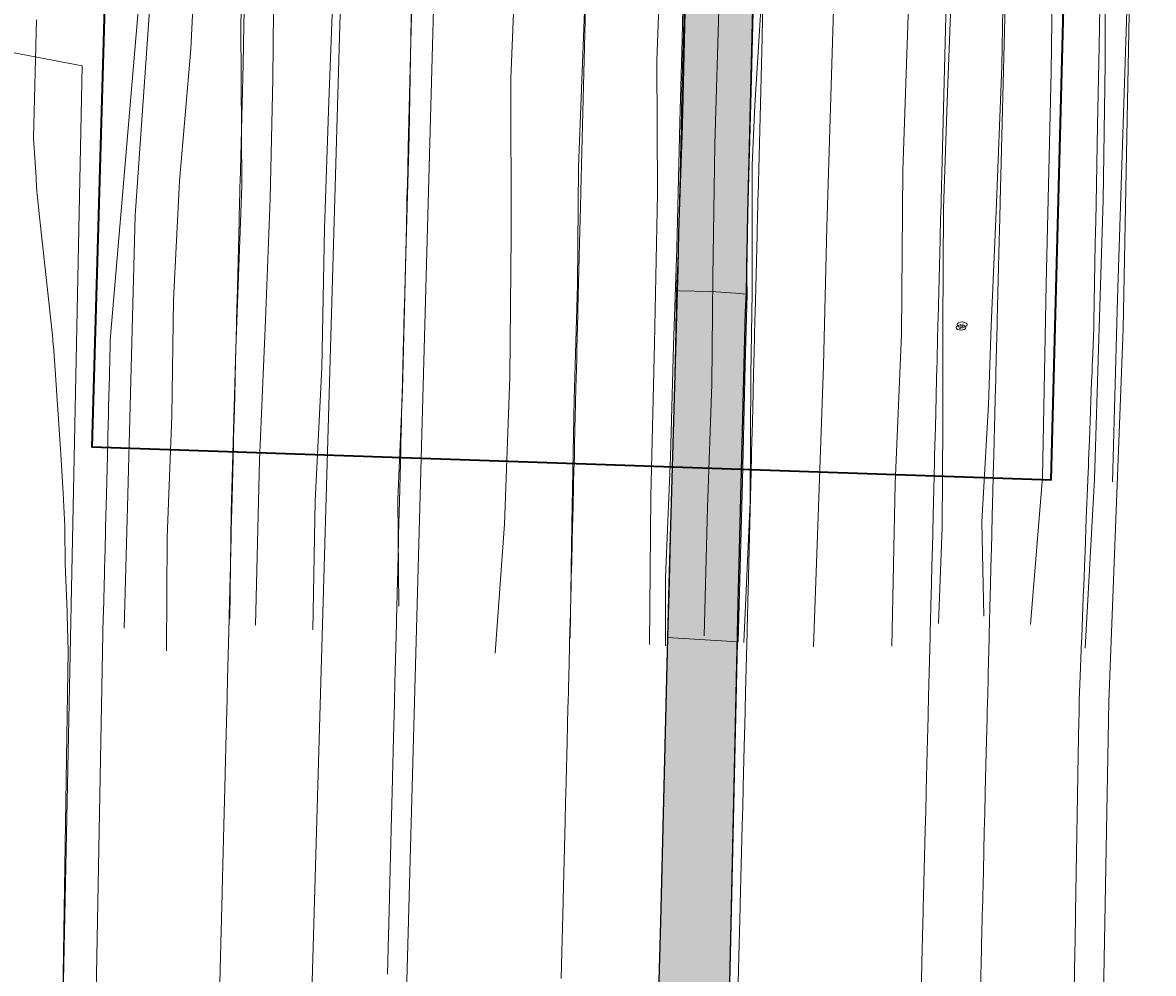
# Model space of a CAD drawing. Header units: metres. Extents: x 250001 to 257773, y 598992 to 609118.
# Tile 460 of 656: x 253811 to 253869, y 603760 to 603808. Entities that reach past the tile are written whole.
import ezdxf
from ezdxf.enums import TextEntityAlignment as Align
from ezdxf.lldxf.tags import DXFTag

# ---------------------------------------------------------------- set-up
doc = ezdxf.new("R2010")
doc.units = ezdxf.units.M
for name, color, linetype, lineweight in [('B-WE-GR-GRAS-GV', 252, 'Continuous', 13), ('B-WE-GW-TALUD-G', 252, 'Continuous', 18), ('B-WE-GW-TALUD_KRUIN-G', 252, 'Continuous', 18), ('B-WE-KG-GRENS_PERCEEL-G', 150, 'KG-PERCEEL', 18), ('B-WE-KL-WATER_PUT-S', 252, 'Continuous', 25), ('B-WE-OG-HOOGTELIJN-G', 252, 'Continuous', 18), ('B-WE-OG-WATER-GV', 252, 'Continuous', 18), ('B-WE-OG-WATER_SLOOT-GV', 252, 'Continuous', 18), ('B-WE-VH-VERHARDING_ASFALT-G', 252, 'Continuous', 18), ('B-WE-VH-VERHARDING_GESLOTEN-GV', 252, 'Continuous', 18), ('B-WE-WH-WATERLIJN-G', 252, 'Continuous', 18), ('N-WE-VH-VERHARDING_ASFALT-A', 252, 'Continuous', 18), ('X-XX-AL-REFERENTIE-G', 7, 'Continuous', 18)]:
    doc.layers.add(name, color=color, linetype=linetype, lineweight=lineweight)
doc.layers.add('HULPLIJN', color=220, linetype='Continuous', plot=False)
doc.layers.add('N-WE-KG-GRENS INMETING-G', color=240, linetype='FENCELINE1', lineweight=35, plot=False)
doc.styles.add('NLCS-ISO', font='NLCS-ISO.ttf')
doc.styles.get("Standard").update_dxf_attribs({"font": 'NLCS-ISO.ttf'})
doc.linetypes.add('FENCELINE1', pattern='A,6.35,-2.54,[133,ltypeshp.shx,S=2.54,R=0,X=-2.54,Y=0],-2.54,25.4', length=36.83)
tags = doc.linetypes.add('KG-PERCEEL', pattern='A,5.5,-2,["P",Standard,S=1.8,R=0,X=-0.5,Y=-0.9],-2,5.5,-2,[5,NLCS.SHX,S=0.75,R=0,X=0,Y=0],-2', length=19).pattern_tags.tags
tags[6] = DXFTag(74, 10)

# ---------------------------------------------------------------- blocks, each defined once
blk = doc.blocks.new('BS2021-132-Xref-KAD-20210617')
at = {"layer": 'B-WE-KG-GRENS_PERCEEL-G', "flags": 128}
for points in [[(253823.066, 603694.22), (253824.846, 603714.819), (253825.742, 603745.812), (253827.078, 603745.812), (253827.218, 603749.437), (253825.846, 603749.462), (253827.756, 603815.568), (253827.88, 603817.7), (253828.81, 603854.54), (253829.44, 603887.65), (253830.8, 603925.15), (253830.92, 603939.77), (253836.27, 604122.77), (253836.41, 604125.016)], [(253753.404, 604104.425), (253748.43, 603845.03), (253745.06, 603833.22), (253755.3, 603830.53), (253753.95, 603822.22), (253807.638, 603861.302), (253807.142, 603826.279), (253805.42, 603825.9), (253805.48, 603807.61), (253814.45, 603805.9), (253813.32, 603751.15), (253809.01, 603744.61), (253809.48, 603688.858)], [(253829.319, 603700.791), (253838.25, 604026.06)]]:
    blk.add_lwpolyline(points, dxfattribs=at)
blk = doc.blocks.new('BS2021-132-Xref-BGT-GRIJS-20210617-aangepast')
at = {"layer": 'B-WE-GR-GRAS-GV', "flags": 128}
for points in [[(253831.212, 603809.767), (253831.162, 603807.767), (253831.111, 603805.768), (253831.061, 603803.769), (253831.011, 603801.769), (253831.011, 603801.758), (253830.961, 603799.77), (253830.958, 603799.635), (253830.943, 603799.045), (253830.94, 603798.919), (253830.911, 603797.77), (253830.861, 603795.771), (253830.81, 603793.772), (253830.803, 603793.475), (253830.76, 603791.772), (253830.756, 603791.597), (253830.754, 603791.515), (253830.748, 603791.288), (253830.747, 603791.237), (253830.735, 603790.748), (253830.71, 603789.773), (253830.672, 603788.241), (253830.66, 603787.774), (253830.635, 603786.774), (253830.627, 603786.475), (253830.61, 603785.774), (253830.609, 603785.747), (253830.56, 603783.775), (253830.517, 603782.095), (253830.509, 603781.775), (253830.475, 603780.399), (253830.472, 603780.293), (253830.471, 603780.232), (253830.459, 603779.776), (253830.409, 603777.777), (253830.407, 603777.702), (253830.404, 603777.589), (253830.359, 603775.777), (253830.328, 603774.544), (253830.327, 603774.519), (253830.325, 603774.418), (253830.309, 603773.778), (253830.304, 603773.596), (253830.303, 603773.55), (253830.259, 603771.779), (253830.208, 603769.779), (253830.206, 603769.684), (253830.158, 603767.78), (253830.108, 603765.781), (253830.058, 603763.781), (253830.055, 603763.646), (253830.023, 603762.39), (253830.021, 603762.327), (253830.008, 603761.782), (253829.958, 603759.782)], [(253838.775, 603759.561), (253838.825, 603761.561), (253838.839, 603762.106), (253838.84, 603762.168), (253838.872, 603763.425), (253838.875, 603763.56), (253838.925, 603765.559), (253838.976, 603767.559), (253838.999, 603768.51), (253839.023, 603769.463), (253839.026, 603769.558), (253839.076, 603771.557), (253839.12, 603773.329), (253839.121, 603773.375), (253839.126, 603773.557), (253839.142, 603774.197), (253839.145, 603774.298), (253839.145, 603774.323), (253839.176, 603775.556), (253839.222, 603777.368), (253839.224, 603777.481), (253839.226, 603777.555), (253839.277, 603779.555), (253839.288, 603780.011), (253839.289, 603780.071), (253839.292, 603780.177), (253839.327, 603781.554), (253839.335, 603781.873), (253839.377, 603783.554), (253839.426, 603785.526), (253839.427, 603785.553), (253839.445, 603786.254), (253839.452, 603786.553), (253839.477, 603787.552), (253839.489, 603788.02), (253839.527, 603789.552), (253839.552, 603790.527), (253839.564, 603791.016), (253839.565, 603791.067), (253839.571, 603791.294), (253839.573, 603791.376), (253839.578, 603791.551), (253839.62, 603793.254), (253839.628, 603793.55), (253839.678, 603795.55), (253839.728, 603797.549), (253839.757, 603798.698), (253839.76, 603798.824), (253839.775, 603799.413), (253839.778, 603799.549), (253839.828, 603801.536), (253839.828, 603801.548), (253839.879, 603803.547), (253839.929, 603805.547), (253840.029, 603809.545)], [(253849.026, 603809.32), (253848.976, 603807.32), (253848.876, 603803.322), (253848.826, 603801.322), (253848.825, 603801.311), (253848.775, 603799.323), (253848.772, 603799.188), (253848.757, 603798.598), (253848.754, 603798.472), (253848.725, 603797.323), (253848.625, 603793.325), (253848.617, 603793.028), (253848.575, 603791.325), (253848.57, 603791.15), (253848.568, 603791.068), (253848.563, 603790.841), (253848.561, 603790.79), (253848.549, 603790.301), (253848.525, 603789.326), (253848.486, 603787.794), (253848.474, 603787.327), (253848.449, 603786.327), (253848.442, 603786.028), (253848.424, 603785.327), (253848.424, 603785.3), (253848.374, 603783.328), (253848.324, 603781.328), (253848.289, 603779.952), (253848.287, 603779.846), (253848.285, 603779.785), (253848.274, 603779.329), (253848.224, 603777.33), (253848.222, 603777.255), (253848.219, 603777.142), (253848.173, 603775.33), (253848.142, 603774.097), (253848.142, 603774.072), (253848.139, 603773.971), (253848.123, 603773.331), (253848.119, 603773.149), (253848.117, 603773.103), (253848.073, 603771.332), (253848.023, 603769.332), (253848.02, 603769.237), (253847.997, 603768.285), (253847.973, 603767.333), (253847.923, 603765.333), (253847.872, 603763.334), (253847.869, 603763.199), (253847.837, 603761.943), (253847.836, 603761.88), (253847.822, 603761.335), (253847.772, 603759.335)], [(253857.019, 603757.103), (253857.119, 603761.101), (253857.133, 603761.647), (253857.134, 603761.709), (253857.166, 603762.966), (253857.169, 603763.101), (253857.22, 603765.1), (253857.27, 603767.1), (253857.294, 603768.051), (253857.318, 603769.004), (253857.32, 603769.099), (253857.37, 603771.098), (253857.415, 603772.87), (253857.416, 603772.916), (253857.42, 603773.098), (253857.436, 603773.738), (253857.439, 603773.839), (253857.439, 603773.864), (253857.47, 603775.097), (253857.516, 603776.909), (253857.519, 603777.022), (253857.521, 603777.096), (253857.571, 603779.096), (253857.582, 603779.552), (253857.584, 603779.612), (253857.586, 603779.718), (253857.621, 603781.095), (253857.629, 603781.414), (253857.671, 603783.095), (253857.721, 603785.067), (253857.721, 603785.094), (253857.739, 603785.795), (253857.746, 603786.094), (253857.771, 603787.093), (253857.783, 603787.561), (253857.822, 603789.093), (253857.846, 603790.068), (253857.858, 603790.557), (253857.86, 603790.608), (253857.865, 603790.835), (253857.867, 603790.916), (253857.872, 603791.092), (253857.914, 603792.795), (253857.922, 603793.091), (253857.972, 603795.091), (253858.022, 603797.09), (253858.051, 603798.239), (253858.054, 603798.365), (253858.069, 603798.954), (253858.072, 603799.09), (253858.122, 603801.077), (253858.123, 603801.089), (253858.173, 603803.088), (253858.223, 603805.088), (253858.323, 603809.086)], [(253858.323, 603809.086), (253858.223, 603805.088), (253858.173, 603803.088), (253858.123, 603801.089), (253858.122, 603801.077), (253858.072, 603799.09), (253858.069, 603798.954), (253858.054, 603798.365), (253858.051, 603798.239), (253858.022, 603797.09), (253857.972, 603795.091), (253857.922, 603793.091), (253857.914, 603792.795), (253857.872, 603791.092), (253857.867, 603790.916), (253857.865, 603790.835), (253857.86, 603790.608), (253857.858, 603790.557), (253857.846, 603790.068), (253857.822, 603789.093), (253857.783, 603787.561), (253857.771, 603787.093), (253857.746, 603786.094), (253857.739, 603785.795), (253857.721, 603785.094), (253857.721, 603785.067), (253857.671, 603783.095), (253857.629, 603781.414), (253857.621, 603781.095), (253857.586, 603779.718), (253857.584, 603779.612), (253857.582, 603779.552), (253857.571, 603779.096), (253857.521, 603777.096), (253857.519, 603777.022), (253857.516, 603776.909), (253857.47, 603775.097), (253857.439, 603773.864), (253857.439, 603773.839), (253857.436, 603773.738), (253857.42, 603773.098), (253857.416, 603772.916), (253857.415, 603772.87), (253857.37, 603771.098), (253857.32, 603769.099), (253857.318, 603769.004), (253857.294, 603768.051), (253857.27, 603767.1), (253857.22, 603765.1), (253857.169, 603763.101), (253857.166, 603762.966), (253857.134, 603761.709), (253857.133, 603761.647), (253857.119, 603761.101), (253857.019, 603757.103)], [(253860.068, 603759.027), (253860.118, 603761.026), (253860.132, 603761.571), (253860.134, 603761.634), (253860.165, 603762.891), (253860.168, 603763.026), (253860.219, 603765.025), (253860.269, 603767.024), (253860.293, 603767.976), (253860.317, 603768.929), (253860.319, 603769.024), (253860.369, 603771.023), (253860.414, 603772.794), (253860.415, 603772.84), (253860.419, 603773.022), (253860.435, 603773.662), (253860.438, 603773.763), (253860.439, 603773.789), (253860.469, 603775.022), (253860.515, 603776.833), (253860.518, 603776.946), (253860.52, 603777.021), (253860.57, 603779.021), (253860.581, 603779.476), (253860.583, 603779.537), (253860.585, 603779.643), (253860.62, 603781.02), (253860.628, 603781.339), (253860.67, 603783.019), (253860.72, 603784.992), (253860.72, 603785.019), (253860.738, 603785.719), (253860.745, 603786.018), (253860.77, 603787.018), (253860.782, 603787.486), (253860.821, 603789.017), (253860.845, 603789.993), (253860.857, 603790.482), (253860.859, 603790.532), (253860.864, 603790.759), (253860.866, 603790.841), (253860.871, 603791.017), (253860.914, 603792.719), (253860.921, 603793.016), (253860.971, 603795.016), (253861.021, 603797.015), (253861.05, 603798.163), (253861.053, 603798.29), (253861.068, 603798.879), (253861.071, 603799.014), (253861.121, 603801.002), (253861.122, 603801.014), (253861.222, 603805.012), (253861.272, 603807.012), (253861.322, 603809.011)], [(253861.322, 603809.011), (253861.272, 603807.012), (253861.222, 603805.012), (253861.122, 603801.014), (253861.121, 603801.002), (253861.071, 603799.014), (253861.068, 603798.879), (253861.053, 603798.29), (253861.05, 603798.163), (253861.021, 603797.015), (253860.971, 603795.016), (253860.921, 603793.016), (253860.914, 603792.719), (253860.871, 603791.017), (253860.866, 603790.841), (253860.864, 603790.759), (253860.859, 603790.532), (253860.857, 603790.482), (253860.845, 603789.993), (253860.821, 603789.017), (253860.782, 603787.486), (253860.77, 603787.018), (253860.745, 603786.018), (253860.738, 603785.719), (253860.72, 603785.019), (253860.72, 603784.992), (253860.67, 603783.019), (253860.628, 603781.339), (253860.62, 603781.02), (253860.585, 603779.643), (253860.583, 603779.537), (253860.581, 603779.476), (253860.57, 603779.021), (253860.52, 603777.021), (253860.518, 603776.946), (253860.515, 603776.833), (253860.469, 603775.022), (253860.439, 603773.789), (253860.438, 603773.763), (253860.435, 603773.662), (253860.419, 603773.022), (253860.415, 603772.84), (253860.414, 603772.794), (253860.369, 603771.023), (253860.319, 603769.024), (253860.317, 603768.929), (253860.293, 603767.976), (253860.269, 603767.024), (253860.219, 603765.025), (253860.168, 603763.026), (253860.165, 603762.891), (253860.134, 603761.634), (253860.132, 603761.571), (253860.118, 603761.026), (253860.068, 603759.027)], [(253864.831, 603758.907), (253864.866, 603760.907), (253864.876, 603761.452), (253864.877, 603761.515), (253864.899, 603762.772), (253864.901, 603762.907), (253864.937, 603764.907), (253864.972, 603766.906), (253864.989, 603767.858), (253865.006, 603768.811), (253865.008, 603768.906), (253865.043, 603770.906), (253865.074, 603772.677), (253865.075, 603772.723), (253865.078, 603772.906), (253865.09, 603773.545), (253865.092, 603773.647), (253865.093, 603773.672), (253865.14, 603774.905), (253865.21, 603776.715), (253865.215, 603776.828), (253865.218, 603776.903), (253865.295, 603778.902), (253865.313, 603779.358), (253865.315, 603779.418), (253865.319, 603779.524), (253865.373, 603780.901), (253865.385, 603781.22), (253865.45, 603782.899), (253865.526, 603784.871), (253865.528, 603784.898), (253865.555, 603785.599), (253865.566, 603785.897), (253865.605, 603786.897), (253865.623, 603787.364), (253865.682, 603788.895), (253865.72, 603789.87), (253865.739, 603790.359), (253865.741, 603790.41), (253865.75, 603790.637), (253865.753, 603790.719), (253865.76, 603790.894), (253865.826, 603792.596), (253865.831, 603792.893), (253865.869, 603794.893), (253865.907, 603796.892), (253865.929, 603798.041), (253865.931, 603798.167), (253865.942, 603798.757), (253865.945, 603798.892), (253865.982, 603800.88), (253865.982, 603800.892), (253866.02, 603802.891), (253866.096, 603806.891), (253866.133, 603808.89)], [(253848.636, 603813.742), (253848.36, 603802.513), (253848.249, 603798.39), (253848.187, 603794.421), (253848.139, 603793.403), (253847.771, 603778.612), (253847.341, 603759.306)], [(253847.772, 603759.335), (253847.822, 603761.335), (253847.836, 603761.88), (253847.837, 603761.943), (253847.869, 603763.199), (253847.872, 603763.334), (253847.923, 603765.333), (253847.973, 603767.333), (253847.997, 603768.285), (253848.02, 603769.237), (253848.023, 603769.332), (253848.073, 603771.332), (253848.117, 603773.103), (253848.119, 603773.149), (253848.123, 603773.331), (253848.139, 603773.971), (253848.142, 603774.072), (253848.142, 603774.097), (253848.173, 603775.33), (253848.219, 603777.142), (253848.222, 603777.255), (253848.224, 603777.33), (253848.274, 603779.329), (253848.285, 603779.785), (253848.287, 603779.846), (253848.289, 603779.952), (253848.324, 603781.328), (253848.374, 603783.328), (253848.424, 603785.3), (253848.424, 603785.327), (253848.442, 603786.028), (253848.449, 603786.327), (253848.474, 603787.327), (253848.486, 603787.794), (253848.525, 603789.326), (253848.549, 603790.301), (253848.561, 603790.79), (253848.563, 603790.841), (253848.568, 603791.068), (253848.57, 603791.15), (253848.575, 603791.325), (253848.617, 603793.028), (253848.625, 603793.325), (253848.725, 603797.323), (253848.754, 603798.472), (253848.757, 603798.598), (253848.772, 603799.188), (253848.775, 603799.323), (253848.825, 603801.311), (253848.826, 603801.322), (253848.876, 603803.322), (253848.976, 603807.32), (253849.026, 603809.32)], [(253840.029, 603809.545), (253839.929, 603805.547), (253839.879, 603803.547), (253839.828, 603801.548), (253839.828, 603801.536), (253839.778, 603799.549), (253839.775, 603799.413), (253839.76, 603798.824), (253839.757, 603798.698), (253839.728, 603797.549), (253839.678, 603795.55), (253839.628, 603793.55), (253839.62, 603793.254), (253839.578, 603791.551), (253839.573, 603791.376), (253839.571, 603791.294), (253839.565, 603791.067), (253839.564, 603791.016), (253839.552, 603790.527), (253839.527, 603789.552), (253839.489, 603788.02), (253839.477, 603787.552), (253839.452, 603786.553), (253839.445, 603786.254), (253839.427, 603785.553), (253839.426, 603785.526), (253839.377, 603783.554), (253839.335, 603781.873), (253839.327, 603781.554), (253839.292, 603780.177), (253839.289, 603780.071), (253839.288, 603780.011), (253839.277, 603779.555), (253839.226, 603777.555), (253839.224, 603777.481), (253839.222, 603777.368), (253839.176, 603775.556), (253839.145, 603774.323), (253839.145, 603774.298), (253839.142, 603774.197), (253839.126, 603773.557), (253839.121, 603773.375), (253839.12, 603773.329), (253839.076, 603771.557), (253839.026, 603769.558), (253839.023, 603769.463), (253838.999, 603768.51), (253838.976, 603767.559), (253838.925, 603765.559), (253838.875, 603763.56), (253838.872, 603763.425), (253838.84, 603762.168), (253838.839, 603762.106), (253838.825, 603761.561), (253838.775, 603759.561)], [(253843.401, 603747.361), (253843.826, 603762.435), (253844.24, 603779.596), (253844.604, 603792.024), (253844.671, 603794.467), (253844.697, 603795.634), (253844.739, 603797.409), (253844.767, 603798.492), (253844.913, 603802.88), (253845.183, 603813.701)], [(253822.714, 603809.98), (253822.664, 603807.981), (253822.614, 603805.981), (253822.564, 603803.982), (253822.514, 603801.982), (253822.514, 603801.971), (253822.464, 603799.983), (253822.46, 603799.848), (253822.445, 603799.259), (253822.442, 603799.132), (253822.413, 603797.984), (253822.363, 603795.984), (253822.313, 603793.985), (253822.306, 603793.688), (253822.263, 603791.986), (253822.259, 603791.81), (253822.257, 603791.728), (253822.251, 603791.501), (253822.25, 603791.45), (253822.237, 603790.961), (253822.213, 603789.986), (253822.174, 603788.455), (253822.163, 603787.987), (253822.138, 603786.987), (253822.13, 603786.688), (253822.112, 603785.987), (253822.112, 603785.961), (253822.062, 603783.988), (253822.02, 603782.308), (253822.012, 603781.989), (253821.978, 603780.612), (253821.975, 603780.506), (253821.973, 603780.445), (253821.962, 603779.989), (253821.912, 603777.99), (253821.91, 603777.915), (253821.907, 603777.802), (253821.862, 603775.991), (253821.831, 603774.758), (253821.83, 603774.732), (253821.828, 603774.631), (253821.811, 603773.991), (253821.807, 603773.809), (253821.806, 603773.763), (253821.761, 603771.992), (253821.711, 603769.992), (253821.709, 603769.897), (253821.661, 603767.993), (253821.611, 603765.994), (253821.561, 603763.994), (253821.557, 603763.859), (253821.526, 603762.603), (253821.524, 603762.54), (253821.51, 603761.995), (253821.46, 603759.996), (253821.408, 603757.916)], [(253829.958, 603759.782), (253830.008, 603761.782), (253830.021, 603762.327), (253830.023, 603762.39), (253830.055, 603763.646), (253830.058, 603763.781), (253830.108, 603765.781), (253830.158, 603767.78), (253830.206, 603769.684), (253830.208, 603769.779), (253830.259, 603771.779), (253830.303, 603773.55), (253830.304, 603773.596), (253830.309, 603773.778), (253830.325, 603774.418), (253830.327, 603774.519), (253830.328, 603774.544), (253830.359, 603775.777), (253830.404, 603777.589), (253830.407, 603777.702), (253830.409, 603777.777), (253830.459, 603779.776), (253830.471, 603780.232), (253830.472, 603780.293), (253830.475, 603780.399), (253830.509, 603781.775), (253830.517, 603782.095), (253830.56, 603783.775), (253830.609, 603785.747), (253830.61, 603785.774), (253830.627, 603786.475), (253830.635, 603786.774), (253830.66, 603787.774), (253830.672, 603788.241), (253830.71, 603789.773), (253830.735, 603790.748), (253830.747, 603791.237), (253830.748, 603791.288), (253830.754, 603791.515), (253830.756, 603791.597), (253830.76, 603791.772), (253830.803, 603793.475), (253830.81, 603793.772), (253830.861, 603795.771), (253830.911, 603797.77), (253830.94, 603798.919), (253830.943, 603799.045), (253830.958, 603799.635), (253830.961, 603799.77), (253831.011, 603801.758), (253831.011, 603801.769), (253831.061, 603803.769), (253831.111, 603805.768), (253831.162, 603807.767), (253831.212, 603809.767)]]:
    blk.add_lwpolyline(points, dxfattribs=at)
at = {"layer": 'B-WE-GW-TALUD_KRUIN-G', "flags": 128}
for points in [[(253857.019, 603757.103), (253857.119, 603761.101), (253857.133, 603761.647), (253857.134, 603761.709), (253857.166, 603762.966), (253857.169, 603763.101), (253857.22, 603765.1), (253857.27, 603767.1), (253857.294, 603768.051), (253857.318, 603769.004), (253857.32, 603769.099), (253857.37, 603771.098), (253857.415, 603772.87), (253857.416, 603772.916), (253857.42, 603773.098), (253857.436, 603773.738), (253857.439, 603773.839), (253857.439, 603773.864), (253857.47, 603775.097), (253857.516, 603776.909), (253857.519, 603777.022), (253857.521, 603777.096), (253857.571, 603779.096), (253857.582, 603779.552), (253857.584, 603779.612), (253857.586, 603779.718), (253857.621, 603781.095), (253857.629, 603781.414), (253857.671, 603783.095), (253857.721, 603785.067), (253857.721, 603785.094), (253857.739, 603785.795), (253857.746, 603786.094), (253857.771, 603787.093), (253857.783, 603787.561), (253857.822, 603789.093), (253857.846, 603790.068), (253857.858, 603790.557), (253857.86, 603790.608), (253857.865, 603790.835), (253857.867, 603790.916), (253857.872, 603791.092), (253857.914, 603792.795), (253857.922, 603793.091), (253857.972, 603795.091), (253858.022, 603797.09), (253858.051, 603798.239), (253858.054, 603798.365), (253858.069, 603798.954), (253858.072, 603799.09), (253858.122, 603801.077), (253858.123, 603801.089), (253858.173, 603803.088), (253858.223, 603805.088), (253858.323, 603809.086)], [(253861.322, 603809.011), (253861.272, 603807.012), (253861.222, 603805.012), (253861.122, 603801.014), (253861.121, 603801.002), (253861.071, 603799.014), (253861.068, 603798.879), (253861.053, 603798.29), (253861.05, 603798.163), (253861.021, 603797.015), (253860.971, 603795.016), (253860.921, 603793.016), (253860.914, 603792.719), (253860.871, 603791.017), (253860.866, 603790.841), (253860.864, 603790.759), (253860.859, 603790.532), (253860.857, 603790.482), (253860.845, 603789.993), (253860.821, 603789.017), (253860.782, 603787.486), (253860.77, 603787.018), (253860.745, 603786.018), (253860.738, 603785.719), (253860.72, 603785.019), (253860.72, 603784.992), (253860.67, 603783.019), (253860.628, 603781.339), (253860.62, 603781.02), (253860.585, 603779.643), (253860.583, 603779.537), (253860.581, 603779.476), (253860.57, 603779.021), (253860.52, 603777.021), (253860.518, 603776.946), (253860.515, 603776.833), (253860.469, 603775.022), (253860.439, 603773.789), (253860.438, 603773.763), (253860.435, 603773.662), (253860.419, 603773.022), (253860.415, 603772.84), (253860.414, 603772.794), (253860.369, 603771.023), (253860.319, 603769.024), (253860.317, 603768.929), (253860.293, 603767.976), (253860.269, 603767.024), (253860.219, 603765.025), (253860.168, 603763.026), (253860.165, 603762.891), (253860.134, 603761.634), (253860.132, 603761.571), (253860.118, 603761.026), (253860.068, 603759.027)]]:
    blk.add_lwpolyline(points, dxfattribs=at)
at = {"layer": 'B-WE-OG-WATER-GV', "flags": 128}
for points in [[(253813.823, 603686.964), (253815.474, 603776.151), (253815.519, 603777.962), (253815.522, 603778.075), (253815.524, 603778.15), (253815.574, 603780.15), (253815.585, 603780.605), (253815.587, 603780.666), (253815.59, 603780.772), (253815.624, 603782.149), (253815.632, 603782.468), (253815.674, 603784.148), (253815.724, 603786.121), (253815.724, 603786.148), (253815.742, 603786.849), (253815.75, 603787.147), (253815.775, 603788.147), (253815.786, 603788.615), (253815.825, 603790.146), (253815.849, 603791.122), (253815.862, 603791.611), (253815.863, 603791.661), (253815.869, 603791.888), (253815.871, 603791.97), (253817.468, 603810.902)], [(253812.128, 603808.245), (253812.077, 603806.246), (253812.027, 603804.246), (253811.977, 603802.247), (253811.977, 603802.235), (253812.102, 603800.243), (253812.11, 603800.108), (253812.145, 603799.517), (253812.158, 603799.39), (253812.283, 603798.238), (253812.717, 603794.226), (253812.749, 603793.928), (253812.934, 603792.22), (253812.953, 603792.043), (253812.959, 603791.961), (253812.978, 603791.734), (253812.982, 603791.683), (253813.026, 603791.193), (253813.09, 603790.215), (253813.191, 603788.68), (253813.221, 603788.211), (253813.285, 603787.209), (253813.304, 603786.91), (253813.36, 603786.207), (253813.362, 603786.18), (253813.473, 603784.204), (253813.568, 603782.52), (253813.57, 603782.201), (253813.579, 603780.823), (253813.585, 603780.716), (253813.587, 603780.655), (253813.604, 603780.199), (253813.676, 603778.197), (253813.678, 603778.122), (253813.682, 603778.008), (253813.731, 603776.195), (253812.562, 603700.606)]]:
    blk.add_lwpolyline(points, dxfattribs=at)
at = {"layer": 'B-WE-OG-WATER_SLOOT-GV', "flags": 128}
for points in [[(253821.408, 603757.916), (253821.46, 603759.996), (253821.51, 603761.995), (253821.524, 603762.54), (253821.526, 603762.603), (253821.557, 603763.859), (253821.561, 603763.994), (253821.611, 603765.994), (253821.661, 603767.993), (253821.709, 603769.897), (253821.711, 603769.992), (253821.761, 603771.992), (253821.806, 603773.763), (253821.807, 603773.809), (253821.811, 603773.991), (253821.828, 603774.631), (253821.83, 603774.732), (253821.831, 603774.758), (253821.862, 603775.991), (253821.907, 603777.802), (253821.91, 603777.915), (253821.912, 603777.99), (253821.962, 603779.989), (253821.973, 603780.445), (253821.975, 603780.506), (253821.978, 603780.612), (253822.012, 603781.989), (253822.02, 603782.308), (253822.062, 603783.988), (253822.112, 603785.961), (253822.112, 603785.987), (253822.13, 603786.688), (253822.138, 603786.987), (253822.163, 603787.987), (253822.174, 603788.455), (253822.213, 603789.986), (253822.237, 603790.961), (253822.25, 603791.45), (253822.251, 603791.501), (253822.257, 603791.728), (253822.259, 603791.81), (253822.263, 603791.986), (253822.306, 603793.688), (253822.313, 603793.985), (253822.363, 603795.984), (253822.413, 603797.984), (253822.442, 603799.132), (253822.445, 603799.259), (253822.46, 603799.848), (253822.464, 603799.983), (253822.514, 603801.971), (253822.514, 603801.982), (253822.564, 603803.982), (253822.614, 603805.981), (253822.664, 603807.981), (253822.714, 603809.98)], [(253812.562, 603700.606), (253813.731, 603776.195), (253813.682, 603778.008), (253813.678, 603778.122), (253813.676, 603778.197), (253813.604, 603780.199), (253813.587, 603780.655), (253813.585, 603780.716), (253813.579, 603780.823), (253813.57, 603782.201), (253813.568, 603782.52), (253813.473, 603784.204), (253813.362, 603786.18), (253813.36, 603786.207), (253813.304, 603786.91), (253813.285, 603787.209), (253813.221, 603788.211), (253813.191, 603788.68), (253813.09, 603790.215), (253813.026, 603791.193), (253812.982, 603791.683), (253812.978, 603791.734), (253812.959, 603791.961), (253812.953, 603792.043), (253812.934, 603792.22), (253812.749, 603793.928), (253812.717, 603794.226), (253812.283, 603798.238), (253812.158, 603799.39), (253812.145, 603799.517), (253812.11, 603800.108), (253812.102, 603800.243), (253811.977, 603802.235), (253811.977, 603802.247), (253812.027, 603804.246), (253812.077, 603806.246), (253812.128, 603808.245)], [(253817.468, 603810.902), (253815.871, 603791.97), (253815.869, 603791.888), (253815.863, 603791.661), (253815.862, 603791.611), (253815.849, 603791.122), (253815.825, 603790.146), (253815.786, 603788.615), (253815.775, 603788.147), (253815.75, 603787.147), (253815.742, 603786.849), (253815.724, 603786.148), (253815.724, 603786.121), (253815.674, 603784.148), (253815.632, 603782.468), (253815.624, 603782.149), (253815.59, 603780.772), (253815.587, 603780.666), (253815.585, 603780.605), (253815.574, 603780.15), (253815.524, 603778.15), (253815.522, 603778.075), (253815.519, 603777.962), (253815.474, 603776.151), (253813.823, 603686.964)]]:
    blk.add_lwpolyline(points, dxfattribs=at)
at = {"layer": 'B-WE-VH-VERHARDING_GESLOTEN-GV', "flags": 128}
for points in [[(253845.183, 603813.701), (253844.913, 603802.88), (253844.767, 603798.492), (253844.739, 603797.409), (253844.697, 603795.634), (253844.671, 603794.467), (253844.604, 603792.024), (253844.24, 603779.596), (253843.826, 603762.435), (253843.401, 603747.361), (253842.958, 603730.132), (253842.525, 603712.779), (253842.602, 603712.777), (253846.102, 603712.717), (253846.174, 603712.716), (253846.301, 603720.569), (253846.821, 603739.885), (253847.341, 603759.306), (253847.771, 603778.612), (253848.139, 603793.403), (253848.187, 603794.421), (253848.249, 603798.39), (253848.36, 603802.513), (253848.636, 603813.742)], [(253866.133, 603808.89), (253866.096, 603806.891), (253866.02, 603802.891), (253865.982, 603800.892), (253865.982, 603800.88), (253865.945, 603798.892), (253865.942, 603798.757), (253865.931, 603798.167), (253865.929, 603798.041), (253865.907, 603796.892), (253865.869, 603794.893), (253865.831, 603792.893), (253865.826, 603792.596), (253865.76, 603790.894), (253865.753, 603790.719), (253865.75, 603790.637), (253865.741, 603790.41), (253865.739, 603790.359), (253865.72, 603789.87), (253865.682, 603788.895), (253865.623, 603787.364), (253865.605, 603786.897), (253865.566, 603785.897), (253865.555, 603785.599), (253865.528, 603784.898), (253865.526, 603784.871), (253865.45, 603782.899), (253865.385, 603781.22), (253865.373, 603780.901), (253865.319, 603779.524), (253865.315, 603779.418), (253865.313, 603779.358), (253865.295, 603778.902), (253865.218, 603776.903), (253865.215, 603776.828), (253865.21, 603776.715), (253865.14, 603774.905), (253865.093, 603773.672), (253865.092, 603773.647), (253865.09, 603773.545), (253865.078, 603772.906), (253865.075, 603772.723), (253865.074, 603772.677), (253865.043, 603770.906), (253865.008, 603768.906), (253865.006, 603768.811), (253864.989, 603767.858), (253864.972, 603766.906), (253864.937, 603764.907), (253864.901, 603762.907), (253864.899, 603762.772), (253864.877, 603761.515), (253864.876, 603761.452), (253864.866, 603760.907), (253864.831, 603758.907)], [(253865.29, 603711.186), (253865.307, 603711.672), (253865.651, 603724.999), (253865.879, 603738.529), (253866.294, 603756.797), (253866.591, 603773.604), (253867.325, 603792.553), (253867.694, 603812.081)], [(253867.694, 603812.081), (253867.325, 603792.553), (253866.591, 603773.604), (253866.294, 603756.797), (253865.879, 603738.529), (253865.651, 603724.999), (253865.307, 603711.672), (253865.29, 603711.186)]]:
    blk.add_lwpolyline(points, dxfattribs=at)
blk = doc.blocks.new('BS2021-132-Xref-toegangsweg gearceerd-aangepast')
at = {"layer": 'N-WE-VH-VERHARDING_ASFALT-A'}
h = blk.add_hatch(color=256, dxfattribs=at)
h.dxf.hatch_style = 1
h.paths.add_polyline_path([(253846.75, 603965.367), (253846.746, 603965.367), (253846.575, 603958.723), (253846.437, 603952.485), (253846.297, 603946.278), (253846.154, 603940.845), (253846.082, 603937.969), (253845.948, 603933.286), (253845.867, 603929.107), (253845.75, 603926.963), (253845.681, 603923.109), (253845.653, 603922.123), (253845.594, 603919.395), (253845.396, 603916.923), (253845.067, 603915.087), (253844.577, 603913.465), (253844.085, 603912.25), (253843.235, 603910.548), (253842.175, 603908.444), (253841.451, 603907.112), (253840.677, 603905.649), (253840.409, 603905.115), (253840.248, 603904.867), (253839.979, 603904.774), (253838.732, 603904.7), (253836.83, 603904.766), (253835.586, 603904.804), (253835.475, 603903.919), (253835.491, 603903.027), (253835.452, 603901.442), (253835.29, 603899.665), (253835.273, 603898.707), (253835.359, 603898.333), (253835.352, 603896.527), (253835.291, 603894.623), (253835.287, 603891.68), (253835.243, 603889.711), (253835.149, 603886.59), (253835.038, 603882.768), (253834.976, 603880.589), (253834.906, 603876.948), (253834.848, 603874.495), (253834.743, 603871.151), (253834.666, 603868.823), (253834.709, 603867.189), (253834.879, 603865.323), (253834.983, 603864.375), (253835.034, 603864.295), (253835.093, 603864.297), (253835.501, 603864.306), (253835.494, 603862.814), (253835.473, 603861.795), (253835.495, 603859.945), (253835.545, 603858.388), (253835.65, 603857.034), (253835.816, 603855.91), (253836.107, 603854.808), (253836.609, 603853.454), (253836.944, 603852.712), (253837.126, 603852.254), (253837.612, 603851.35), (253838.789, 603849.234), (253840.283, 603846.594), (253841.193, 603844.976), (253842.325, 603843.001), (253842.92, 603841.939), (253843.672, 603840.431), (253844.251, 603839.182), (253844.827, 603837.813), (253845.262, 603836.525), (253845.489, 603835.342), (253845.595, 603834.209), (253845.61, 603832.723), (253845.573, 603830.311), (253845.45, 603826.841), (253845.469, 603825.922), (253845.348, 603821.666), (253845.284, 603818.861), (253845.173, 603814.729), (253845.04, 603809.354), (253844.928, 603805.225), (253844.813, 603800.331), (253844.704, 603795.879), (253844.629, 603794.501), (253844.579, 603791.597), (253844.474, 603787.57), (253844.384, 603784.194), (253844.276, 603779.764), (253844.196, 603776.868), (253844.174, 603776.869), (253847.727, 603776.659), (253847.765, 603776.658), (253847.842, 603779.775), (253847.984, 603784.812), (253848.117, 603790.704), (253848.22, 603794.317), (253848.182, 603795.85), (253848.301, 603800.298), (253848.426, 603804.596), (253848.601, 603811.36), (253848.691, 603815.248), (253848.808, 603819.289), (253848.903, 603823.084), (253848.986, 603826.454), (253849.142, 603829.925), (253849.194, 603831.672), (253849.193, 603833.419), (253849.126, 603835.023), (253848.949, 603836.52), (253848.678, 603837.734), (253848.378, 603838.788), (253848.154, 603839.371), (253847.669, 603840.434), (253847.205, 603841.286), (253846.324, 603842.899), (253844.792, 603845.634), (253843.583, 603847.759), (253842.318, 603850.143), (253842.028, 603850.646), (253841.551, 603851.486), (253841.154, 603852.23), (253840.604, 603853.374), (253840.286, 603854.146), (253840.177, 603854.5), (253839.721, 603854.473), (253839.556, 603857.037), (253839.409, 603859.553), (253839.316, 603862.867), (253839.28, 603864.518), (253840.513, 603864.577), (253840.503, 603864.792), (253840.536, 603867.021), (253840.555, 603869.244), (253840.659, 603871.445), (253840.676, 603871.832), (253840.872, 603876.593), (253840.979, 603879.794), (253841.002, 603883.661), (253841.128, 603888.688), (253841.186, 603888.789), (253841.309, 603888.862), (253843.292, 603888.679), (253846.738, 603888.351), (253850.084, 603888.019), (253850.226, 603889.967), (253850.257, 603892.024), (253850.331, 603894.641), (253850.402, 603896.829), (253850.476, 603900.088), (253850.669, 603904.507), (253850.511, 603904.623), (253849.974, 603904.643), (253847.459, 603904.73), (253845.052, 603904.738), (253844.319, 603904.785), (253844.413, 603905.25), (253844.686, 603905.72), (253845.103, 603906.552), (253845.807, 603907.855), (253846.592, 603909.454), (253847.288, 603910.85), (253847.821, 603912.006), (253848.209, 603912.849), (253848.581, 603913.96), (253848.829, 603915.106), (253848.99, 603916.164), (253849.101, 603917.56), (253849.115, 603919.589), (253849.101, 603921.815), (253849.195, 603923.424), (253849.313, 603926.623), (253849.43, 603930.905), (253849.541, 603935.633), (253849.641, 603939.855), (253849.769, 603944.954), (253849.904, 603949.84), (253850.008, 603954.198), (253850.11, 603959.073), (253850.093, 603959.073)])
h = blk.add_hatch(color=256, dxfattribs=at)
h.dxf.hatch_style = 1
h.paths.add_polyline_path([(253847.727, 603776.659), (253844.174, 603776.869), (253843.826, 603762.435), (253843.401, 603747.361), (253842.958, 603730.132), (253842.525, 603712.779), (253842.602, 603712.777), (253846.102, 603712.717), (253846.174, 603712.716), (253846.301, 603720.569), (253846.821, 603739.885), (253847.341, 603759.306)])
at = {"layer": 'B-WE-VH-VERHARDING_GESLOTEN-GV', "flags": 128}
blk.add_lwpolyline([(253845.04, 603809.354), (253844.928, 603805.225), (253844.813, 603800.331), (253844.704, 603795.879), (253844.629, 603794.501), (253844.579, 603791.597), (253844.474, 603787.57), (253844.384, 603784.194), (253844.276, 603779.764), (253844.196, 603776.868), (253844.174, 603776.869), (253847.727, 603776.659), (253847.765, 603776.658), (253847.842, 603779.775), (253847.984, 603784.812), (253848.117, 603790.704), (253848.22, 603794.317), (253848.182, 603795.85), (253848.301, 603800.298), (253848.426, 603804.596), (253848.601, 603811.36)], dxfattribs=at)
blk.add_lwpolyline([(253847.727, 603776.659), (253844.174, 603776.869), (253843.826, 603762.435), (253843.401, 603747.361), (253842.958, 603730.132), (253842.525, 603712.779), (253842.602, 603712.777), (253846.102, 603712.717), (253846.174, 603712.716), (253846.301, 603720.569), (253846.821, 603739.885), (253847.341, 603759.306)], close=True, dxfattribs=at)
blk = doc.blocks.new('SKL-WATERLEIDINGPUT-SO')
at = {"color": 0, "linetype": 'ByBlock', "lineweight": 18}
blk.add_ellipse((0, 0), major_axis=(2.5, 0), ratio=0.54, dxfattribs=at)
at = {"color": 0, "linetype": 'ByBlock', "lineweight": 18, "style": 'NLCS-ISO'}
blk.add_text('wl', height=1.8, dxfattribs=at).set_placement((0, 0), align=Align.MIDDLE_CENTER)
blk = doc.blocks.new('BS2021-132-Xref-inmeting-2d-Provincie-20211104')
at = {"layer": 'B-WE-GW-TALUD-G'}
for points in [[(253857.937, 603777.592), (253858.134, 603782.484), (253858.165, 603787.718), (253858.168, 603792.689), (253858.192, 603798.658), (253858.402, 603804.551), (253858.693, 603812.101)], [(253861.288, 603813.765), (253861.157, 603805.896), (253860.864, 603798.516), (253860.618, 603792.711), (253860.479, 603788.707), (253860.141, 603782.758), (253860.237, 603777.954)], [(253865.384, 603776.329), (253865.865, 603784.909), (253866.079, 603792.067), (253866.304, 603799.093), (253866.411, 603806.026), (253866.432, 603813.125)], [(253839.224, 603776.839), (253839.319, 603782.638), (253839.436, 603788.954), (253839.6, 603794.791), (253839.65, 603800.764), (253839.906, 603807.382), (253840.141, 603813.406)], [(253848.915, 603808.77), (253848.616, 603803.902), (253848.48, 603800.868), (253848.478, 603794.41), (253848.413, 603790.205), (253848.372, 603783.763), (253848.059, 603776.625)], [(253821.949, 603777.834), (253822.005, 603783.216), (253822.248, 603791.553), (253822.549, 603799.807), (253822.499, 603807.948), (253822.628, 603812.74)], [(253831.203, 603811.36), (253831.055, 603802.334), (253830.879, 603796.336), (253830.711, 603789.449), (253830.474, 603783.882), (253830.526, 603778.462)]]:
    blk.add_lwpolyline(points, dxfattribs=at)
at = {"layer": 'B-WE-OG-HOOGTELIJN-G'}
for points in [[(253855.571, 603776.442), (253855.739, 603784.692), (253856.061, 603792.264), (253856.135, 603800.589), (253856.438, 603809.464), (253856.697, 603817.468), (253856.98, 603825.609), (253857.192, 603833.709), (253857.325, 603842.246), (253857.232, 603850.733), (253857.478, 603860.136), (253857.812, 603868.96), (253857.907, 603876.643), (253857.812, 603884.025), (253858.051, 603890.581), (253858.407, 603898.169), (253858.428, 603906.277), (253858.389, 603915.483), (253858.588, 603924.919), (253858.787, 603934.81), (253858.952, 603944.391), (253859.071, 603951.899), (253859.612, 603959.189), (253859.801, 603963.754)], [(253862.619, 603777.542), (253863.219, 603785.004), (253863.409, 603794.825), (253863.658, 603805.607), (253863.819, 603817.159), (253864.324, 603827.384), (253864.53, 603838.113), (253864.706, 603848.575), (253864.953, 603859.448), (253865.106, 603869.056), (253865.273, 603878.555), (253865.566, 603888.99), (253865.948, 603898.922), (253866.082, 603909.455), (253866.349, 603919.126), (253866.589, 603928.517), (253866.617, 603933.364), (253866.716, 603938.001), (253866.993, 603943.063), (253867.511, 603949.216), (253868.435, 603956.266), (253868.856, 603961.079)], [(253867.595, 603811.327), (253867.298, 603802.434), (253867.038, 603794.094), (253866.785, 603784.778)], [(253843.254, 603776.516), (253843.336, 603784.048), (253843.512, 603791.813), (253843.671, 603799.419), (253843.638, 603806.164), (253843.871, 603812.667)], [(253845.047, 603812.854), (253844.913, 603807.238), (253844.797, 603803.042), (253844.646, 603796.637), (253844.484, 603791.712), (253844.335, 603786.036), (253844.082, 603779.899), (253844.072, 603776.452)], [(253835.423, 603776.074), (253835.902, 603782.625), (253836.172, 603790.091), (253836.24, 603797.299), (253836.212, 603805.259), (253836.544, 603813.204)], [(253846.801, 603809.336), (253846.588, 603801.919), (253846.475, 603795.181), (253846.433, 603789.749), (253846.212, 603783.478), (253846.035, 603776.954)], [(253856.318, 603866.279), (253855.394, 603864.719), (253855.157, 603862.682), (253854.595, 603859.444), (253854.335, 603854.529), (253854.171, 603848.006), (253854.053, 603840.554), (253853.564, 603833.123), (253853.24, 603823.844), (253852.807, 603815.457), (253852.523, 603805.989), (253852.264, 603797.713), (253852.093, 603790.691), (253851.83, 603783.025), (253851.598, 603776.426)], [(253826.154, 603777.26), (253826.28, 603783.818), (253826.625, 603790.578), (253826.755, 603797.658), (253826.978, 603804.1), (253827.239, 603811.186)], [(253824.193, 603812.141), (253824.13, 603805.252), (253824, 603799.157), (253823.748, 603792.995), (253823.459, 603785.878), (253823.247, 603777.499)], [(253814.346, 603825.585), (253814.769, 603825.975), (253815.237, 603826.333), (253816.009, 603826.702), (253816.89, 603826.873), (253817.826, 603826.839), (253818.245, 603826.579), (253818.935, 603826.272), (253819.72, 603825.719), (253820.359, 603824.852), (253820.603, 603823.346), (253820.66, 603822.208), (253820.511, 603818.252), (253820.219, 603811.964), (253819.968, 603806.752), (253819.396, 603800.047), (253819.088, 603794.019), (253818.996, 603788.128), (253818.753, 603781.953), (253818.725, 603776.207)]]:
    blk.add_lwpolyline(points, dxfattribs=at)
at = {"layer": 'B-WE-VH-VERHARDING_ASFALT-G'}
for points in [[(253845.04, 603809.354), (253844.928, 603805.225), (253844.813, 603800.331), (253844.704, 603795.879), (253844.629, 603794.501), (253844.579, 603791.597), (253844.474, 603787.57), (253844.384, 603784.194), (253844.276, 603779.764), (253844.196, 603776.868)], [(253847.765, 603776.658), (253847.842, 603779.775), (253847.984, 603784.812), (253848.117, 603790.704), (253848.22, 603794.317), (253848.182, 603795.85), (253848.301, 603800.298), (253848.426, 603804.596), (253848.601, 603811.36)], [(253844.629, 603794.501), (253844.763, 603794.48), (253846.382, 603794.441), (253847.628, 603794.367), (253848.22, 603794.317)]]:
    blk.add_lwpolyline(points, dxfattribs=at)
at = {"layer": 'B-WE-WH-WATERLIJN-G'}
blk.add_lwpolyline([(253816.58, 603777.344), (253816.771, 603784.122), (253817.142, 603798.305), (253817.918, 603809.459), (253818.884, 603817.107), (253818.981, 603820.178), (253818.384, 603822.241), (253819.029, 603823.615), (253818.383, 603824.406), (253817.786, 603824.865), (253817.341, 603825.208), (253816.646, 603825.518), (253815.941, 603825.532), (253815.409, 603825.255), (253814.829, 603824.942), (253814.459, 603824.388), (253814.39, 603824.194), (253813.921, 603823.332), (253813.345, 603822.162)], dxfattribs=at)
at = {"layer": 'B-WE-KL-WATER_PUT-S', "xscale": 0.1, "yscale": 0.1, "zscale": 0.1}
for p in [(253859.08, 603792.616), (253859.142, 603792.767)]:
    blk.add_blockref('SKL-WATERLEIDINGPUT-SO', p, dxfattribs=at)

msp = doc.modelspace()

# ---------------------------------------------------------------- linework, layer by layer
at = {"layer": 'HULPLIJN', "flags": 128}
msp.add_lwpolyline([(253845.183, 603813.701), (253844.913, 603802.88), (253844.767, 603798.492), (253844.739, 603797.409), (253844.697, 603795.634), (253844.671, 603794.467), (253844.604, 603792.024), (253844.24, 603779.596), (253843.826, 603762.435), (253843.401, 603747.361), (253842.958, 603730.132), (253842.525, 603712.779), (253842.602, 603712.777), (253846.102, 603712.717), (253846.174, 603712.716), (253846.301, 603720.569), (253846.821, 603739.885), (253847.341, 603759.306), (253847.771, 603778.612), (253848.139, 603793.403), (253848.187, 603794.421), (253848.249, 603798.39), (253848.36, 603802.513), (253848.636, 603813.742)], dxfattribs=at)
at = {"layer": 'N-WE-KG-GRENS INMETING-G', "flags": 128}
msp.add_lwpolyline([(253868.05, 603952.521), (253830.033, 603952.227), (253820.308, 603945.155), (253820.707, 603839.319), (253815.945, 603821.861), (253814.94, 603786.563), (253863.669, 603784.891)], close=True, dxfattribs=at)

# ---------------------------------------------------------------- block references
at = {"layer": 'X-XX-AL-REFERENTIE-G'}
for name in ['BS2021-132-Xref-BGT-GRIJS-20210617-aangepast', 'BS2021-132-Xref-KAD-20210617', 'BS2021-132-Xref-toegangsweg gearceerd-aangepast', 'BS2021-132-Xref-inmeting-2d-Provincie-20211104']:
    msp.add_blockref(name, (0, 0), dxfattribs=at)

doc.saveas('drawing.dxf')
